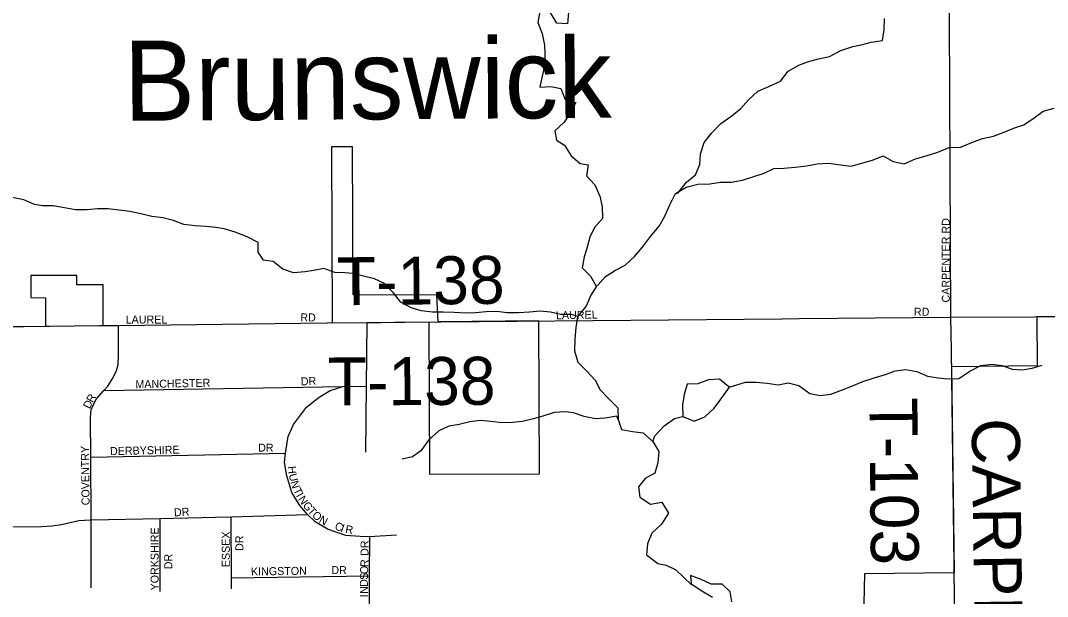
# Model space of a CAD drawing. Extents: x 1985906 to 2277390, y 930619 to 1324581.
# Drawn here: x 2155005 to 2161419, y 1174490 to 1178091 of the extents above; entities that cross this region are included whole.
import ezdxf

# ---------------------------------------------------------------- set-up
doc = ezdxf.new("R2010")
doc.units = 0
for name, color, linetype in [('GM_X_City_Street', 7, 'Continuous'), ('GM_X_City_Street_Text', 7, 'Continuous'), ('GM_X_Corporation', 7, 'Continuous'), ('GM_X_Minor_Lake', 7, 'Continuous'), ('GM_X_Minor_Lake_Text', 7, 'Continuous'), ('GM_X_Minor_River', 7, 'Continuous'), ('GM_X_Township_Road', 7, 'Continuous'), ('GM_X_Township_Road_Text', 7, 'Continuous')]:
    doc.layers.add(name, color=color, linetype=linetype)

msp = doc.modelspace()

# ---------------------------------------------------------------- linework, layer by layer
at = {"layer": 'GM_X_City_Street'}
for points in [[(2160816.4, 1176236.3), (2160797.8, 1180438.5)], [(2155447.3, 1174543.8), (2155445.5, 1174968.8), (2155443.8, 1175361.6), (2155442.7, 1175610.1), (2155446.4, 1175656.2), (2155456.3, 1175682.3), (2155479.9, 1175726.6), (2155526.5, 1175777.8), (2155551.4, 1175805.2), (2155581.1, 1175855.5), (2155604.7, 1175903.7), (2155614.5, 1175939.9), (2155618.1, 1176002), (2155617, 1176185)], [(2155500.3, 1176183.6), (2155617, 1176185), (2156919, 1176200.1), (2156921.4, 1176200.1)], [(2157162.6, 1175392.7), (2157166.1, 1175805.5), (2157169.6, 1176203)], [(2157868.8, 1176209.5), (2159763, 1176226.7), (2159763.7, 1176226.8)], [(2159763.7, 1176226.8), (2159868.3, 1176227.7), (2159868.9, 1176227.7)], [(2159868.9, 1176227.7), (2160816.4, 1176236.3)], [(2160816.4, 1176236.3), (2161338.8, 1176238.6), (2161338.8, 1176238.6)], [(2160819, 1176029.2), (2160816.4, 1176236.3)], [(2154395, 1176170.8), (2154655.9, 1176173.8), (2154947.6, 1176177.1), (2155024.3, 1176178.1), (2155026.6, 1176178.1)], [(2155526.5, 1175777.8), (2157018.1, 1175803), (2157166.1, 1175805.5)], [(2157353.7, 1174872.8), (2157217.8, 1174865.1), (2157187.3, 1174864), (2157125.6, 1174864.4), (2157037.5, 1174872.3), (2156923, 1174911.6), (2156844.5, 1174957.4), (2156798, 1175002.1), (2156749.7, 1175058.8), (2156700.6, 1175140.6), (2156667.9, 1175245.3), (2156654.9, 1175327.1), (2156660.9, 1175386.8), (2156677.8, 1175490.7), (2156710.5, 1175565.9), (2156792.4, 1175673.9), (2156870.9, 1175736), (2156939.6, 1175778.5), (2157018.1, 1175803)], [(2155443.8, 1175361.6), (2156660.9, 1175386.8)], [(2152936.8, 1174976.6), (2152958.7, 1174988.8), (2153460.2, 1174994.1), (2153889.9, 1174998.8), (2153911.9, 1174997.3), (2153945.8, 1174995.1), (2153997.9, 1174983.4), (2154058, 1174959.8), (2154140.1, 1174926.2), (2154168.1, 1174918.4), (2154220.1, 1174914.7), (2154375.2, 1174917.1), (2154952.3, 1174925.8), (2155135.2, 1174928.6), (2155201.1, 1174931), (2155261, 1174939.4), (2155368.8, 1174966.2), (2155440.7, 1174968.7), (2155445.5, 1174968.8), (2155878.1, 1174978.2), (2156223.9, 1174985.7), (2156321.6, 1174988.5), (2156798, 1175002.1)], [(2155877.1, 1174522.5), (2155878.1, 1174978.2)], [(2156322.6, 1174537.4), (2156322.5, 1174607.6), (2156321.6, 1174988.5)], [(2157184.6, 1174426.8), (2157185.8, 1174619.1), (2157187.3, 1174864)], [(2156322.5, 1174607.6), (2157185.8, 1174619.1)]]:
    msp.add_lwpolyline(points, dxfattribs=at)
at = {"layer": 'GM_X_Corporation'}
for points in [[(2156947.5, 1177300.3), (2156951.7, 1176200.5), (2157255.8, 1176204), (2157555.6, 1176206.7), (2157559.2, 1175255.2), (2158247, 1175257.8), (2158243.4, 1176213), (2157613.9, 1176207.3), (2157604.9, 1176375), (2157083.1, 1176376.3), (2157079.5, 1177300.9)], [(2155070.6, 1176358.7), (2155160.3, 1176357.1), (2155160.3, 1176179.6), (2155522.2, 1176183.8), (2155521.3, 1176438.8), (2155356.2, 1176438.2), (2155356, 1176497.3), (2155070.6, 1176497.4)]]:
    msp.add_lwpolyline(points, close=True, dxfattribs=at)
msp.add_lwpolyline([(2161924.9, 1176241.2), (2161352.7, 1176238.6), (2161355.9, 1175931.6), (2160820.3, 1175925.9), (2160836.5, 1174638.7), (2160276.1, 1174631.2), (2160267, 1174162)], dxfattribs=at)
at = {"layer": 'GM_X_Minor_Lake'}
for points in [[(2159432.4, 1175798.1), (2159429.6, 1175801.7), (2159371.6, 1175849.8), (2159301.7, 1175843.7), (2159235.8, 1175819.7), (2159169.9, 1175817.6), (2159149.9, 1175753.5), (2159140, 1175687.4), (2159142, 1175615.2)], [(2159431.2, 1175799.7), (2159429.6, 1175801.7), (2159371.6, 1175849.8), (2159301.7, 1175843.7), (2159235.8, 1175819.7), (2159169.9, 1175817.6), (2159149.9, 1175753.5), (2159140, 1175687.4), (2159142, 1175615.2)], [(2159142, 1175615.2), (2159211.9, 1175587.2), (2159279.8, 1175613.3), (2159337.7, 1175667.4), (2159385.6, 1175731.6), (2159433.6, 1175799.7)], [(2159142, 1175615.2), (2159211.9, 1175587.2), (2159279.8, 1175613.3), (2159337.7, 1175667.4), (2159385.6, 1175731.6), (2159432.4, 1175798.1)], [(2159448.9, 1174455.9), (2159437.8, 1174519.8), (2159387, 1174567), (2159319.1, 1174567.8), (2159256.7, 1174596.8), (2159190.3, 1174621.6), (2159193.2, 1174569.6), (2159259.9, 1174524.7), (2159326.5, 1174485.8)], [(2159448.9, 1174455.9), (2159437.8, 1174519.8), (2159387, 1174567), (2159319.1, 1174567.8), (2159256.7, 1174596.8), (2159190.3, 1174621.6), (2159193.2, 1174569.6), (2159259.9, 1174524.7), (2159326.5, 1174485.8)]]:
    msp.add_lwpolyline(points, dxfattribs=at)
at = {"layer": 'GM_X_Minor_River'}
for points in [[(2158248, 1178146.7), (2158235.6, 1178078.3), (2158263.1, 1178008.8), (2158278.7, 1177937), (2158279.9, 1177886.9), (2158279.6, 1177814.8), (2158263.3, 1177742.3), (2158248.8, 1177673.8), (2158316.7, 1177677.4), (2158380.9, 1177664.9), (2158406.4, 1177597.3), (2158472.7, 1177578.8), (2158438.3, 1177511.9), (2158399.7, 1177454.9), (2158343, 1177401.5), (2158352.3, 1177343.6), (2158403, 1177310.7), (2158444.4, 1177245.5), (2158501.4, 1177196.8), (2158551.6, 1177187.9), (2158541.2, 1177119.5), (2158592.3, 1177064.6), (2158623.9, 1176993.2), (2158637.5, 1176925.4), (2158639.1, 1176853.3), (2158590.5, 1176796.1), (2158561.9, 1176737.3), (2158541.6, 1176664.7), (2158524.8, 1176614.2), (2158512.4, 1176545.8), (2158565.5, 1176492.9), (2158600.9, 1176429.6)], [(2158427.8, 1178142.8), (2158421.5, 1178070.6), (2158355.5, 1178075.1), (2158314, 1178142.2)], [(2159096.4, 1177010.4), (2159112.3, 1177014.7), (2159165, 1177079.7), (2159220.1, 1177126.8), (2159249, 1177191.4), (2159251.8, 1177257.6), (2159274.5, 1177328.1), (2159323.4, 1177389.1), (2159378.3, 1177446.1), (2159441.4, 1177491.3), (2159502.5, 1177538.5), (2159551.5, 1177595.4), (2159610.4, 1177648.6), (2159679.8, 1177677.8), (2159751.2, 1177711.1), (2159800, 1177774.1), (2159867.2, 1177811.4), (2159920.8, 1177832.3), (2159988.4, 1177851.6), (2160058, 1177866.8), (2160129.3, 1177904.1), (2160202.7, 1177927.5), (2160256.5, 1177938.4), (2160318.1, 1177955.5), (2160389.8, 1177966.8), (2160398.6, 1178033.1), (2160401.4, 1178103.3)], [(2158600.9, 1176429.6), (2158609.1, 1176434.8), (2158658.1, 1176489.7), (2158721.3, 1176530.9), (2158780.7, 1176562), (2158839.7, 1176615.2), (2158890.6, 1176674.2), (2158939.3, 1176741.1), (2158994.1, 1176806.2), (2159029, 1176866.9), (2159059.7, 1176939.6), (2159096.4, 1177010.4), (2159163.6, 1177049.6), (2159235.1, 1177068.9), (2159311, 1177070.3), (2159376.7, 1177081.4), (2159444.7, 1177080.6), (2159514.3, 1177093.9), (2159649.4, 1177136.3), (2159710.8, 1177165.4), (2159772.7, 1177168.5), (2159842.5, 1177173.8), (2159914.2, 1177183), (2159981.9, 1177194.2), (2160053.8, 1177199.5), (2160125.9, 1177188.7), (2160193.9, 1177179.9), (2160265.5, 1177201.2), (2160327.1, 1177218.3), (2160392.5, 1177245.5), (2160455.1, 1177208.6), (2160525.2, 1177195.8), (2160594.6, 1177227), (2160662.2, 1177244.2), (2160733.7, 1177267.5), (2160805.1, 1177296.8), (2160876.9, 1177300.1), (2160946.3, 1177327.4), (2161013.8, 1177352.6), (2161081.4, 1177367.8), (2161152.9, 1177395.1), (2161220.3, 1177422.3), (2161271.9, 1177439.3), (2161337.1, 1177482.5), (2161392.3, 1177523.5), (2161461.8, 1177542.8)], [(2158486, 1176241.6), (2158447.2, 1176253.7), (2158379.3, 1176252.2), (2158315.1, 1176266.7), (2158251, 1176273.2), (2158183.3, 1176267.6), (2158115.5, 1176264.1), (2158041.6, 1176264.4), (2157981.5, 1176271), (2157913.6, 1176269.4), (2157845.9, 1176263.8), (2157784, 1176262.4), (2157714, 1176264.8), (2157646.1, 1176267.2), (2157578.2, 1176267.7), (2157508.1, 1176276.1), (2157445.7, 1176294.7), (2157381, 1176329.2), (2157333.7, 1176390.2), (2157278.5, 1176447.1), (2157215.9, 1176475.7), (2157147.6, 1176492.1), (2157081.4, 1176508.6), (2157031.3, 1176513.5), (2156967.4, 1176516), (2156898.9, 1176540.5), (2156847.2, 1176531.3), (2156783.5, 1176519.8), (2156709.8, 1176514.1), (2156643.4, 1176536.6), (2156582.3, 1176585.2), (2156522.3, 1176591.9), (2156489.1, 1176643.2), (2156489.8, 1176703.3), (2156421.1, 1176737.8), (2156346.5, 1176768.1), (2156276.1, 1176788.6), (2156226, 1176797.4), (2156161.9, 1176803.9), (2156095.9, 1176808.4), (2156025.9, 1176814.8), (2155961.4, 1176841.4), (2155893.1, 1176857.8), (2155825, 1176866.3), (2155756.7, 1176882.7), (2155688.5, 1176897.2), (2155552.3, 1176914.1), (2155486.4, 1176914.5), (2155420.7, 1176907), (2155348.8, 1176907.3), (2155280.6, 1176919.8), (2155208.4, 1176932.1), (2155142.5, 1176932.6), (2155092.3, 1176941.5), (2155025.8, 1176970), (2154953.6, 1176984.3)], [(2158600.9, 1176429.6), (2158600.3, 1176426), (2158568.2, 1176374.8), (2158537.9, 1176305.9), (2158483.5, 1176240.6), (2158473, 1176172.2), (2158466.8, 1176097.9), (2158464.4, 1176025.7), (2158486, 1175954.1), (2158543.2, 1175899.3), (2158594.4, 1175842.4), (2158625.8, 1175783), (2158676.9, 1175728.1), (2158736.2, 1175669.3), (2158737.9, 1175597.2), (2158759.3, 1175533.6), (2158827.5, 1175521.1), (2158893.6, 1175512.6), (2158954.7, 1175460), (2158992.1, 1175396.7), (2158985.7, 1175326.4), (2158967.2, 1175261.9), (2158906.1, 1175228.4), (2158865.4, 1175175.4), (2158872.8, 1175111.4), (2158939.8, 1175066.9), (2159011.3, 1175080.6), (2159052.9, 1175011.4), (2159008.5, 1174942.2), (2158947.9, 1174886.7), (2158921.5, 1174820), (2158915, 1174751.7), (2158986.2, 1174697.3), (2159038.4, 1174686.4), (2159098.9, 1174657.8), (2159196, 1174562.7)], [(2159431.8, 1175799.7), (2159532.6, 1175829.8), (2159600.5, 1175831), (2159668.5, 1175824.2), (2159736.6, 1175813.4), (2159800.3, 1175826.5), (2159866.5, 1175809.7), (2159935.3, 1175758.8), (2159999.4, 1175745.9), (2160065.2, 1175755), (2160132.6, 1175780.3), (2160198.1, 1175805.5), (2160265.5, 1175834.7), (2160337, 1175858), (2160408.6, 1175877.3), (2160468.1, 1175900.4), (2160533.8, 1175909.5), (2160604, 1175896.7), (2160670.4, 1175867.8), (2160736.5, 1175857), (2160796.5, 1175850), (2160866.4, 1175853.2), (2160933.5, 1175898.5), (2161002.8, 1175933.8), (2161072.5, 1175943), (2161136.6, 1175934.1), (2161198.9, 1175911.2), (2161260.9, 1175908.2), (2161324.6, 1175917.4), (2161386.2, 1175936.5)], [(2158737.9, 1175597.2), (2158729.4, 1175617.1), (2158657.8, 1175605.4), (2158594, 1175599.9), (2158525.7, 1175616.3), (2158459.3, 1175638.8), (2158409.3, 1175643.7), (2158337.5, 1175640), (2158268.1, 1175618.4), (2158208.6, 1175601), (2158141.1, 1175583.4), (2158077.3, 1175577.9), (2158011.4, 1175576.4), (2157943.3, 1175584.8), (2157877.3, 1175591.3), (2157811.6, 1175581.8), (2157744, 1175566.2), (2157680.4, 1175554.7), (2157617.2, 1175525.2), (2157554.6, 1175469.6), (2157506.2, 1175400.4), (2157453.1, 1175363.1), (2157389.6, 1175349.6)], [(2158954.7, 1175460), (2158967.2, 1175495.3), (2159026.1, 1175556.5), (2159089.1, 1175603.7), (2159140.6, 1175614.9)]]:
    msp.add_lwpolyline(points, dxfattribs=at)
at = {"layer": 'GM_X_Township_Road'}
for points in [[(2155026.6, 1176178.1), (2155498, 1176183.6), (2155500.3, 1176183.6)], [(2156921.4, 1176200.1), (2157169.6, 1176203), (2157255.8, 1176204), (2157340.1, 1176204.8), (2157342.5, 1176204.8)], [(2157342.5, 1176204.8), (2157392.8, 1176205.2), (2157395.1, 1176205.2)], [(2157395.1, 1176205.2), (2157866.8, 1176209.5), (2157868.8, 1176209.5)], [(2161338.8, 1176238.6), (2161913.5, 1176241.1), (2161913.5, 1176241.1)], [(2160836, 1174683.2), (2160819, 1176029.2)], [(2160862.1, 1172612.4), (2160836.3, 1174656.7), (2160836, 1174683.2)]]:
    msp.add_lwpolyline(points, dxfattribs=at)

# ---------------------------------------------------------------- texts
at = {"layer": 'GM_X_City_Street_Text'}
for s, rotation, p in [('CARPENTER RD', 90, (2160809, 1176328)), ('LAUREL', 0.00001, (2155661.7, 1176196.7)), ('RD', 0.00001, (2156752.8, 1176209.8)), ('LAUREL', 1.04105, (2158349.9, 1176223.1)), ('RD', 0.00001, (2160585.2, 1176245)), ('DR', 3.01158, (2156756.8, 1175809.4)), ('MANCHESTER', 1.21823, (2155723.1, 1175791.8)), ('R', 62.26181, (2155457.4, 1175698)), ('D', 63.171, (2155437.6, 1175659)), ('COVENTRY', 90.76562, (2155436.7, 1175060.7)), ('DERBYSHIRE', 1.31616, (2155564.6, 1175373.8)), ('DR', 0.00001, (2156488.9, 1175395.8)), ('H', 275.38439, (2156674.3, 1175303.3)), ('U', 283.32697, (2156679.6, 1175252.1)), ('N', 286.67544, (2156690.6, 1175206.2)), ('T', 296.17403, (2156706.5, 1175155.6)), ('I', 299.64247, (2156723.6, 1175121.1)), ('N', 303.84287, (2156736.6, 1175098.6)), ('DR', 3.01158, (2155964.8, 1174991)), ('G', 309.72689, (2156764.4, 1175057.5)), ('T', 312.82329, (2156794.5, 1175021.5)), ('O', 318.01389, (2156821.9, 1174992.2)), ('N', 330.86187, (2156864.6, 1174955.7)), ('YORKSHIRE', 90, (2155867.8, 1174528.4)), ('C', 340.30533, (2156963.4, 1174911.1)), ('I', 340.29325, (2157000.7, 1174897.8)), ('R', 351.09553, (2157031.3, 1174887.8)), ('ESSEX', 90, (2156312.2, 1174673.6)), ('DR', 90, (2156397.3, 1174774.8)), ('DR', 90, (2157179.1, 1174744)), ('DR', 90, (2155952.9, 1174660.4)), ('R', 87.40073, (2157177, 1174673)), ('KINGSTON', 0.80645, (2156444.7, 1174621.4)), ('DR', 0.00001, (2156946.5, 1174630.2)), ('O', 87.66045, (2157175.2, 1174629.1)), ('S', 89.12573, (2157174.7, 1174594.2)), ('D', 89.97813, (2157174.7, 1174550.4)), ('N', 89.97813, (2157174.7, 1174506.4)), ('I', 89.98499, (2157174.7, 1174484.4))]:
    msp.add_text(s, height=50, rotation=rotation, dxfattribs=at).set_placement(p)
at = {"layer": 'GM_X_Minor_Lake_Text'}
msp.add_text('Brunswick', height=500.26, rotation=0.36454, dxfattribs=at).set_placement((2155650.4, 1177463.7))
at = {"layer": 'GM_X_Township_Road_Text'}
for s, rotation, p in [('T-138', 0.57092, (2156982.3, 1176310.3)), ('T-138', 0.28143, (2156924.8, 1175684.1)), ('T-103', 270.56141, (2160306.6, 1175733.3)), ('CARPENTER RD', 270.82764, (2160945.3, 1175602.8))]:
    msp.add_text(s, height=300, rotation=rotation, dxfattribs=at).set_placement(p)

doc.saveas('drawing.dxf')
